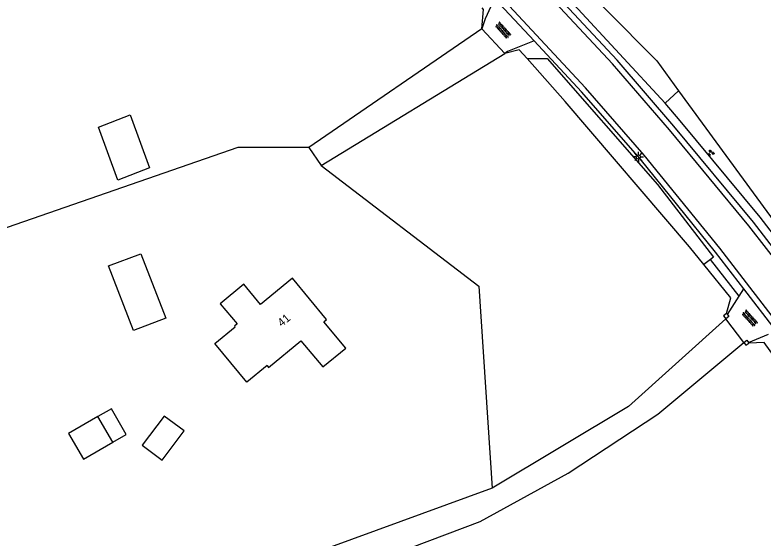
# Model space of a CAD drawing. Extents: x 124000 to 129000, y 395500 to 397503.
# Drawn here: x 128242.9 to 128333.6, y 396622.9 to 396686.3 of the extents above; entities that cross this region are included whole.
import ezdxf

# ---------------------------------------------------------------- set-up
doc = ezdxf.new("R2010")
doc.units = 0
for name, color, linetype in [('gg-afsc-hekwerk', 7, 'Continuous'), ('gg-afsc-muur', 7, 'Continuous'), ('gg-anno-huisnummerreeks BGT', 7, 'Continuous'), ('gg-bbg-gedigitaliseerde bijgebouw', 7, 'Continuous'), ('gg-bbg-hoofdgebouw', 7, 'Continuous'), ('gg-bbg-luifel en loopbrug', 7, 'Continuous'), ('gg-knt-onverhard', 7, 'Continuous'), ('gg-knt-verharding', 7, 'Continuous'), ('gg-kntw-greppel-droge sloot', 7, 'Continuous'), ('gt-grn-groengrens NZ', 7, 'Continuous'), ('gt-grn-vlakafsluiter', 7, 'Continuous'), ('gt-symb-groenvak', 7, 'Continuous'), ('gt-symb-lichtmast', 7, 'Continuous'), ('gt-symb-overige verharding', 7, 'Continuous')]:
    doc.layers.add(name, color=color, linetype=linetype)

# ---------------------------------------------------------------- blocks, each defined once
blk = doc.blocks.new('gt0-GRVAK')
at = {"layer": 'gt-symb-groenvak'}
for p, q in [((-0.11, 0.189), (-0.228, 0.24)), ((-0.182, 0.153), (0.088, 0.153)), ((-0.091, 0.211), (-0.156, 0.322)), ((-0.047, 0.214), (-0.047, 0.393)), ((-0.004, 0.211), (0.061, 0.322)), ((0.015, 0.189), (0.133, 0.24)), ((0.262, -0.052), (0.197, 0.059)), ((0.305, -0.049), (0.305, 0.13)), ((0.349, -0.052), (0.414, 0.059)), ((-0.245, -0.228), (-0.363, -0.177)), ((-0.318, -0.264), (-0.047, -0.264)), ((-0.226, -0.206), (-0.291, -0.095)), ((-0.183, -0.203), (-0.183, -0.024)), ((-0.139, -0.206), (-0.074, -0.095)), ((-0.12, -0.228), (-0.002, -0.177)), ((0.243, -0.074), (0.125, -0.023)), ((0.17, -0.11), (0.441, -0.11)), ((0.368, -0.074), (0.486, -0.023))]:
    blk.add_line(p, q, dxfattribs=at)
blk = doc.blocks.new('gt0-OVH')
at = {"layer": 'gt-symb-overige verharding'}
for points in [[(-0.972, 0.298), (-0.967, 0.308), (-0.965, 0.319), (-0.966, 0.33), (-0.971, 0.34), (-0.978, 0.348), (-0.988, 0.353), (-0.999, 0.355), (-1.01, 0.354), (-1.02, 0.349), (-1.028, 0.342), (-1.033, 0.332), (-1.035, 0.321), (-1.034, 0.31), (-1.029, 0.3), (-1.022, 0.292), (-1.012, 0.287), (-1.001, 0.285), (-0.99, 0.286), (-0.98, 0.291)], [(-0.872, 0.106), (-0.867, 0.116), (-0.865, 0.126), (-0.866, 0.137), (-0.871, 0.147), (-0.878, 0.156), (-0.888, 0.161), (-0.899, 0.163), (-0.91, 0.162), (-0.92, 0.157), (-0.928, 0.15), (-0.933, 0.14), (-0.935, 0.129), (-0.934, 0.118), (-0.929, 0.108), (-0.922, 0.1), (-0.912, 0.095), (-0.901, 0.092), (-0.89, 0.094), (-0.88, 0.098)], [(-0.772, 0.298), (-0.767, 0.308), (-0.765, 0.319), (-0.766, 0.33), (-0.771, 0.34), (-0.778, 0.348), (-0.788, 0.353), (-0.799, 0.355), (-0.81, 0.354), (-0.82, 0.349), (-0.828, 0.342), (-0.833, 0.332), (-0.835, 0.321), (-0.834, 0.31), (-0.829, 0.3), (-0.822, 0.292), (-0.812, 0.287), (-0.801, 0.285), (-0.79, 0.286), (-0.78, 0.291)], [(-0.672, 0.106), (-0.667, 0.116), (-0.665, 0.126), (-0.666, 0.137), (-0.671, 0.147), (-0.678, 0.156), (-0.688, 0.161), (-0.699, 0.163), (-0.71, 0.162), (-0.72, 0.157), (-0.728, 0.15), (-0.733, 0.14), (-0.735, 0.129), (-0.734, 0.118), (-0.729, 0.108), (-0.722, 0.1), (-0.712, 0.095), (-0.701, 0.092), (-0.69, 0.094), (-0.68, 0.098)], [(-0.572, 0.298), (-0.567, 0.308), (-0.565, 0.319), (-0.566, 0.33), (-0.571, 0.34), (-0.578, 0.348), (-0.588, 0.353), (-0.599, 0.355), (-0.61, 0.354), (-0.62, 0.349), (-0.628, 0.342), (-0.633, 0.332), (-0.635, 0.321), (-0.634, 0.31), (-0.629, 0.3), (-0.622, 0.292), (-0.612, 0.287), (-0.601, 0.285), (-0.59, 0.286), (-0.58, 0.291)], [(-0.472, 0.106), (-0.467, 0.116), (-0.465, 0.126), (-0.466, 0.137), (-0.471, 0.147), (-0.478, 0.156), (-0.488, 0.161), (-0.499, 0.163), (-0.51, 0.162), (-0.52, 0.157), (-0.528, 0.15), (-0.533, 0.14), (-0.535, 0.129), (-0.534, 0.118), (-0.529, 0.108), (-0.522, 0.1), (-0.512, 0.095), (-0.501, 0.092), (-0.49, 0.094), (-0.48, 0.098)], [(-0.372, 0.298), (-0.367, 0.308), (-0.365, 0.319), (-0.366, 0.33), (-0.371, 0.34), (-0.378, 0.348), (-0.388, 0.353), (-0.399, 0.355), (-0.41, 0.354), (-0.42, 0.349), (-0.428, 0.342), (-0.433, 0.332), (-0.435, 0.321), (-0.434, 0.31), (-0.429, 0.3), (-0.422, 0.292), (-0.412, 0.287), (-0.401, 0.285), (-0.39, 0.286), (-0.38, 0.291)], [(-0.272, 0.106), (-0.267, 0.116), (-0.265, 0.126), (-0.266, 0.137), (-0.271, 0.147), (-0.278, 0.156), (-0.288, 0.161), (-0.299, 0.163), (-0.31, 0.162), (-0.32, 0.157), (-0.328, 0.15), (-0.333, 0.14), (-0.335, 0.129), (-0.334, 0.118), (-0.329, 0.108), (-0.322, 0.1), (-0.312, 0.095), (-0.301, 0.092), (-0.29, 0.094), (-0.28, 0.098)], [(-0.172, 0.298), (-0.167, 0.308), (-0.165, 0.319), (-0.166, 0.33), (-0.171, 0.34), (-0.178, 0.348), (-0.188, 0.353), (-0.199, 0.355), (-0.21, 0.354), (-0.22, 0.349), (-0.228, 0.342), (-0.233, 0.332), (-0.235, 0.321), (-0.234, 0.31), (-0.229, 0.3), (-0.222, 0.292), (-0.212, 0.287), (-0.201, 0.285), (-0.19, 0.286), (-0.18, 0.291)], [(-0.072, 0.106), (-0.067, 0.116), (-0.065, 0.126), (-0.066, 0.137), (-0.071, 0.147), (-0.078, 0.156), (-0.088, 0.161), (-0.099, 0.163), (-0.11, 0.162), (-0.12, 0.157), (-0.128, 0.15), (-0.133, 0.14), (-0.135, 0.129), (-0.134, 0.118), (-0.129, 0.108), (-0.122, 0.1), (-0.112, 0.095), (-0.101, 0.092), (-0.09, 0.094), (-0.08, 0.098)], [(0.028, 0.298), (0.033, 0.308), (0.035, 0.319), (0.034, 0.33), (0.029, 0.34), (0.022, 0.348), (0.012, 0.353), (0.001, 0.355), (-0.01, 0.354), (-0.02, 0.349), (-0.028, 0.342), (-0.033, 0.332), (-0.035, 0.321), (-0.034, 0.31), (-0.029, 0.3), (-0.022, 0.292), (-0.012, 0.287), (-0.001, 0.285), (0.01, 0.286), (0.02, 0.291)], [(0.128, 0.106), (0.133, 0.116), (0.135, 0.126), (0.134, 0.137), (0.129, 0.147), (0.122, 0.156), (0.112, 0.161), (0.101, 0.163), (0.09, 0.162), (0.08, 0.157), (0.072, 0.15), (0.067, 0.14), (0.065, 0.129), (0.066, 0.118), (0.071, 0.108), (0.078, 0.1), (0.088, 0.095), (0.099, 0.092), (0.11, 0.094), (0.12, 0.098)], [(0.228, 0.298), (0.233, 0.308), (0.235, 0.319), (0.234, 0.33), (0.229, 0.34), (0.222, 0.348), (0.212, 0.353), (0.201, 0.355), (0.19, 0.354), (0.18, 0.349), (0.172, 0.342), (0.167, 0.332), (0.165, 0.321), (0.166, 0.31), (0.171, 0.3), (0.178, 0.292), (0.188, 0.287), (0.199, 0.285), (0.21, 0.286), (0.22, 0.291)], [(0.328, 0.106), (0.333, 0.116), (0.335, 0.126), (0.334, 0.137), (0.329, 0.147), (0.322, 0.156), (0.312, 0.161), (0.301, 0.163), (0.29, 0.162), (0.28, 0.157), (0.272, 0.15), (0.267, 0.14), (0.265, 0.129), (0.266, 0.118), (0.271, 0.108), (0.278, 0.1), (0.288, 0.095), (0.299, 0.092), (0.31, 0.094), (0.32, 0.098)], [(0.428, 0.298), (0.433, 0.308), (0.435, 0.319), (0.434, 0.33), (0.429, 0.34), (0.422, 0.348), (0.412, 0.353), (0.401, 0.355), (0.39, 0.354), (0.38, 0.349), (0.372, 0.342), (0.367, 0.332), (0.365, 0.321), (0.366, 0.31), (0.371, 0.3), (0.378, 0.292), (0.388, 0.287), (0.399, 0.285), (0.41, 0.286), (0.42, 0.291)], [(0.528, 0.106), (0.533, 0.116), (0.535, 0.126), (0.534, 0.137), (0.529, 0.147), (0.522, 0.156), (0.512, 0.161), (0.501, 0.163), (0.49, 0.162), (0.48, 0.157), (0.472, 0.15), (0.467, 0.14), (0.465, 0.129), (0.466, 0.118), (0.471, 0.108), (0.478, 0.1), (0.488, 0.095), (0.499, 0.092), (0.51, 0.094), (0.52, 0.098)], [(0.628, 0.298), (0.633, 0.308), (0.635, 0.319), (0.634, 0.33), (0.629, 0.34), (0.622, 0.348), (0.612, 0.353), (0.601, 0.355), (0.59, 0.354), (0.58, 0.349), (0.572, 0.342), (0.567, 0.332), (0.565, 0.321), (0.566, 0.31), (0.571, 0.3), (0.578, 0.292), (0.588, 0.287), (0.599, 0.285), (0.61, 0.286), (0.62, 0.291)], [(0.728, 0.106), (0.733, 0.116), (0.735, 0.126), (0.734, 0.137), (0.729, 0.147), (0.722, 0.156), (0.712, 0.161), (0.701, 0.163), (0.69, 0.162), (0.68, 0.157), (0.672, 0.15), (0.667, 0.14), (0.665, 0.129), (0.666, 0.118), (0.671, 0.108), (0.678, 0.1), (0.688, 0.095), (0.699, 0.092), (0.71, 0.094), (0.72, 0.098)], [(0.828, 0.298), (0.833, 0.308), (0.835, 0.319), (0.834, 0.33), (0.829, 0.34), (0.822, 0.348), (0.812, 0.353), (0.801, 0.355), (0.79, 0.354), (0.78, 0.349), (0.772, 0.342), (0.767, 0.332), (0.765, 0.321), (0.766, 0.31), (0.771, 0.3), (0.778, 0.292), (0.788, 0.287), (0.799, 0.285), (0.81, 0.286), (0.82, 0.291)], [(0.928, 0.106), (0.933, 0.116), (0.935, 0.126), (0.934, 0.137), (0.929, 0.147), (0.922, 0.156), (0.912, 0.161), (0.901, 0.163), (0.89, 0.162), (0.88, 0.157), (0.872, 0.15), (0.867, 0.14), (0.865, 0.129), (0.866, 0.118), (0.871, 0.108), (0.878, 0.1), (0.888, 0.095), (0.899, 0.092), (0.91, 0.094), (0.92, 0.098)], [(1.028, 0.298), (1.033, 0.308), (1.035, 0.319), (1.034, 0.33), (1.029, 0.34), (1.022, 0.348), (1.012, 0.353), (1.001, 0.355), (0.99, 0.354), (0.98, 0.349), (0.972, 0.342), (0.967, 0.332), (0.965, 0.321), (0.966, 0.31), (0.971, 0.3), (0.978, 0.292), (0.988, 0.287), (0.999, 0.285), (1.01, 0.286), (1.02, 0.291)], [(-0.972, -0.142), (-0.967, -0.132), (-0.965, -0.121), (-0.966, -0.11), (-0.971, -0.1), (-0.978, -0.092), (-0.988, -0.087), (-0.999, -0.085), (-1.01, -0.086), (-1.02, -0.091), (-1.028, -0.098), (-1.033, -0.108), (-1.035, -0.119), (-1.034, -0.13), (-1.029, -0.14), (-1.022, -0.148), (-1.012, -0.153), (-1.001, -0.155), (-0.99, -0.154), (-0.98, -0.149)], [(-0.872, -0.334), (-0.867, -0.324), (-0.865, -0.314), (-0.866, -0.303), (-0.871, -0.293), (-0.878, -0.284), (-0.888, -0.279), (-0.899, -0.277), (-0.91, -0.278), (-0.92, -0.283), (-0.928, -0.29), (-0.933, -0.3), (-0.935, -0.311), (-0.934, -0.322), (-0.929, -0.332), (-0.922, -0.34), (-0.912, -0.345), (-0.901, -0.348), (-0.89, -0.346), (-0.88, -0.342)], [(-0.772, -0.142), (-0.767, -0.132), (-0.765, -0.121), (-0.766, -0.11), (-0.771, -0.1), (-0.778, -0.092), (-0.788, -0.087), (-0.799, -0.085), (-0.81, -0.086), (-0.82, -0.091), (-0.828, -0.098), (-0.833, -0.108), (-0.835, -0.119), (-0.834, -0.13), (-0.829, -0.14), (-0.822, -0.148), (-0.812, -0.153), (-0.801, -0.155), (-0.79, -0.154), (-0.78, -0.149)], [(-0.672, -0.334), (-0.667, -0.324), (-0.665, -0.314), (-0.666, -0.303), (-0.671, -0.293), (-0.678, -0.284), (-0.688, -0.279), (-0.699, -0.277), (-0.71, -0.278), (-0.72, -0.283), (-0.728, -0.29), (-0.733, -0.3), (-0.735, -0.311), (-0.734, -0.322), (-0.729, -0.332), (-0.722, -0.34), (-0.712, -0.345), (-0.701, -0.348), (-0.69, -0.346), (-0.68, -0.342)], [(-0.572, -0.142), (-0.567, -0.132), (-0.565, -0.121), (-0.566, -0.11), (-0.571, -0.1), (-0.578, -0.092), (-0.588, -0.087), (-0.599, -0.085), (-0.61, -0.086), (-0.62, -0.091), (-0.628, -0.098), (-0.633, -0.108), (-0.635, -0.119), (-0.634, -0.13), (-0.629, -0.14), (-0.622, -0.148), (-0.612, -0.153), (-0.601, -0.155), (-0.59, -0.154), (-0.58, -0.149)], [(-0.472, -0.334), (-0.467, -0.324), (-0.465, -0.314), (-0.466, -0.303), (-0.471, -0.293), (-0.478, -0.284), (-0.488, -0.279), (-0.499, -0.277), (-0.51, -0.278), (-0.52, -0.283), (-0.528, -0.29), (-0.533, -0.3), (-0.535, -0.311), (-0.534, -0.322), (-0.529, -0.332), (-0.522, -0.34), (-0.512, -0.345), (-0.501, -0.348), (-0.49, -0.346), (-0.48, -0.342)], [(-0.372, -0.142), (-0.367, -0.132), (-0.365, -0.121), (-0.366, -0.11), (-0.371, -0.1), (-0.378, -0.092), (-0.388, -0.087), (-0.399, -0.085), (-0.41, -0.086), (-0.42, -0.091), (-0.428, -0.098), (-0.433, -0.108), (-0.435, -0.119), (-0.434, -0.13), (-0.429, -0.14), (-0.422, -0.148), (-0.412, -0.153), (-0.401, -0.155), (-0.39, -0.154), (-0.38, -0.149)], [(-0.272, -0.334), (-0.267, -0.324), (-0.265, -0.314), (-0.266, -0.303), (-0.271, -0.293), (-0.278, -0.284), (-0.288, -0.279), (-0.299, -0.277), (-0.31, -0.278), (-0.32, -0.283), (-0.328, -0.29), (-0.333, -0.3), (-0.335, -0.311), (-0.334, -0.322), (-0.329, -0.332), (-0.322, -0.34), (-0.312, -0.345), (-0.301, -0.348), (-0.29, -0.346), (-0.28, -0.342)], [(-0.172, -0.142), (-0.167, -0.132), (-0.165, -0.121), (-0.166, -0.11), (-0.171, -0.1), (-0.178, -0.092), (-0.188, -0.087), (-0.199, -0.085), (-0.21, -0.086), (-0.22, -0.091), (-0.228, -0.098), (-0.233, -0.108), (-0.235, -0.119), (-0.234, -0.13), (-0.229, -0.14), (-0.222, -0.148), (-0.212, -0.153), (-0.201, -0.155), (-0.19, -0.154), (-0.18, -0.149)], [(-0.072, -0.334), (-0.067, -0.324), (-0.065, -0.314), (-0.066, -0.303), (-0.071, -0.293), (-0.078, -0.284), (-0.088, -0.279), (-0.099, -0.277), (-0.11, -0.278), (-0.12, -0.283), (-0.128, -0.29), (-0.133, -0.3), (-0.135, -0.311), (-0.134, -0.322), (-0.129, -0.332), (-0.122, -0.34), (-0.112, -0.345), (-0.101, -0.348), (-0.09, -0.346), (-0.08, -0.342)], [(0.028, -0.142), (0.033, -0.132), (0.035, -0.121), (0.034, -0.11), (0.029, -0.1), (0.022, -0.092), (0.012, -0.087), (0.001, -0.085), (-0.01, -0.086), (-0.02, -0.091), (-0.028, -0.098), (-0.033, -0.108), (-0.035, -0.119), (-0.034, -0.13), (-0.029, -0.14), (-0.022, -0.148), (-0.012, -0.153), (-0.001, -0.155), (0.01, -0.154), (0.02, -0.149)], [(0.128, -0.334), (0.133, -0.324), (0.135, -0.314), (0.134, -0.303), (0.129, -0.293), (0.122, -0.284), (0.112, -0.279), (0.101, -0.277), (0.09, -0.278), (0.08, -0.283), (0.072, -0.29), (0.067, -0.3), (0.065, -0.311), (0.066, -0.322), (0.071, -0.332), (0.078, -0.34), (0.088, -0.345), (0.099, -0.348), (0.11, -0.346), (0.12, -0.342)], [(0.228, -0.142), (0.233, -0.132), (0.235, -0.121), (0.234, -0.11), (0.229, -0.1), (0.222, -0.092), (0.212, -0.087), (0.201, -0.085), (0.19, -0.086), (0.18, -0.091), (0.172, -0.098), (0.167, -0.108), (0.165, -0.119), (0.166, -0.13), (0.171, -0.14), (0.178, -0.148), (0.188, -0.153), (0.199, -0.155), (0.21, -0.154), (0.22, -0.149)], [(0.328, -0.334), (0.333, -0.324), (0.335, -0.314), (0.334, -0.303), (0.329, -0.293), (0.322, -0.284), (0.312, -0.279), (0.301, -0.277), (0.29, -0.278), (0.28, -0.283), (0.272, -0.29), (0.267, -0.3), (0.265, -0.311), (0.266, -0.322), (0.271, -0.332), (0.278, -0.34), (0.288, -0.345), (0.299, -0.348), (0.31, -0.346), (0.32, -0.342)], [(0.428, -0.142), (0.433, -0.132), (0.435, -0.121), (0.434, -0.11), (0.429, -0.1), (0.422, -0.092), (0.412, -0.087), (0.401, -0.085), (0.39, -0.086), (0.38, -0.091), (0.372, -0.098), (0.367, -0.108), (0.365, -0.119), (0.366, -0.13), (0.371, -0.14), (0.378, -0.148), (0.388, -0.153), (0.399, -0.155), (0.41, -0.154), (0.42, -0.149)], [(0.528, -0.334), (0.533, -0.324), (0.535, -0.314), (0.534, -0.303), (0.529, -0.293), (0.522, -0.284), (0.512, -0.279), (0.501, -0.277), (0.49, -0.278), (0.48, -0.283), (0.472, -0.29), (0.467, -0.3), (0.465, -0.311), (0.466, -0.322), (0.471, -0.332), (0.478, -0.34), (0.488, -0.345), (0.499, -0.348), (0.51, -0.346), (0.52, -0.342)], [(0.628, -0.142), (0.633, -0.132), (0.635, -0.121), (0.634, -0.11), (0.629, -0.1), (0.622, -0.092), (0.612, -0.087), (0.601, -0.085), (0.59, -0.086), (0.58, -0.091), (0.572, -0.098), (0.567, -0.108), (0.565, -0.119), (0.566, -0.13), (0.571, -0.14), (0.578, -0.148), (0.588, -0.153), (0.599, -0.155), (0.61, -0.154), (0.62, -0.149)], [(0.728, -0.334), (0.733, -0.324), (0.735, -0.314), (0.734, -0.303), (0.729, -0.293), (0.722, -0.284), (0.712, -0.279), (0.701, -0.277), (0.69, -0.278), (0.68, -0.283), (0.672, -0.29), (0.667, -0.3), (0.665, -0.311), (0.666, -0.322), (0.671, -0.332), (0.678, -0.34), (0.688, -0.345), (0.699, -0.348), (0.71, -0.346), (0.72, -0.342)], [(0.828, -0.142), (0.833, -0.132), (0.835, -0.121), (0.834, -0.11), (0.829, -0.1), (0.822, -0.092), (0.812, -0.087), (0.801, -0.085), (0.79, -0.086), (0.78, -0.091), (0.772, -0.098), (0.767, -0.108), (0.765, -0.119), (0.766, -0.13), (0.771, -0.14), (0.778, -0.148), (0.788, -0.153), (0.799, -0.155), (0.81, -0.154), (0.82, -0.149)], [(0.928, -0.334), (0.933, -0.324), (0.935, -0.314), (0.934, -0.303), (0.929, -0.293), (0.922, -0.284), (0.912, -0.279), (0.901, -0.277), (0.89, -0.278), (0.88, -0.283), (0.872, -0.29), (0.867, -0.3), (0.865, -0.311), (0.866, -0.322), (0.871, -0.332), (0.878, -0.34), (0.888, -0.345), (0.899, -0.348), (0.91, -0.346), (0.92, -0.342)], [(1.028, -0.142), (1.033, -0.132), (1.035, -0.121), (1.034, -0.11), (1.029, -0.1), (1.022, -0.092), (1.012, -0.087), (1.001, -0.085), (0.99, -0.086), (0.98, -0.091), (0.972, -0.098), (0.967, -0.108), (0.965, -0.119), (0.966, -0.13), (0.971, -0.14), (0.978, -0.148), (0.988, -0.153), (0.999, -0.155), (1.01, -0.154), (1.02, -0.149)]]:
    blk.add_lwpolyline(points, close=True, dxfattribs=at)
blk = doc.blocks.new('gt0-LMAST')
at = {"layer": 'gt-symb-lichtmast'}
for p, q in [((-0.182, 0.173), (-0.447, 0.438)), ((-0.005, 0.246), (-0.005, 0.621)), ((0.172, 0.173), (0.437, 0.438)), ((-0.255, -0.004), (-0.63, -0.004)), ((-0.182, -0.181), (-0.447, -0.446)), ((-0.005, -0.254), (-0.005, -0.629)), ((0.437, -0.446), (0.172, -0.181)), ((0.245, -0.004), (0.62, -0.004))]:
    blk.add_line(p, q, dxfattribs=at)
blk.add_circle((-0.005, -0.004), 0.25, dxfattribs=at)

msp = doc.modelspace()

# ---------------------------------------------------------------- linework, layer by layer
at = {"layer": 'gg-afsc-hekwerk'}
msp.add_line((128331.287, 396646.617), (128329.118, 396649.482), dxfattribs=at)
for points in [[(128289.744, 396711.969), (128320.731, 396680.758), (128323.388, 396677.125)], [(128299.536, 396684.64), (128299.75, 396686.985), (128299.555, 396687.175)], [(128305.014, 396681.019), (128304.074, 396682.069), (128302.331, 396681.622)], [(128326.446, 396656.057), (128324.71, 396658.186), (128309.656, 396675.832), (128305.014, 396681.019)], [(128323.388, 396677.125), (128375.253, 396606.216), (128386.572, 396592.424)], [(128329.202, 396650.114), (128329.736, 396652.021), (128326.446, 396656.057)], [(128350.727, 396623.092), (128333.77, 396646.62), (128331.923, 396646.535)]]:
    msp.add_lwpolyline(points, dxfattribs=at)
at = {"layer": 'gg-afsc-muur'}
for p, q in [((128329.202, 396650.114), (128329.302, 396649.983)), ((128331.86, 396646.618), (128331.923, 396646.535))]:
    msp.add_line(p, q, dxfattribs=at)
for points in [[(128329.202, 396650.114), (128328.844, 396649.841), (128329.118, 396649.482)], [(128329.302, 396649.983), (128329.476, 396649.755), (128329.118, 396649.482)], [(128331.287, 396646.617), (128331.651, 396646.893), (128331.86, 396646.618)], [(128331.287, 396646.617), (128331.559, 396646.259), (128331.923, 396646.535)]]:
    msp.add_lwpolyline(points, dxfattribs=at)
at = {"layer": 'gg-bbg-gedigitaliseerde bijgebouw'}
msp.add_line((128254.801, 396634.516), (128252.987, 396637.623), dxfattribs=at)
for points in [[(128254.267, 396655.896), (128258.19, 396657.343), (128261.225, 396649.534), (128257.302, 396648.068), (128254.267, 396655.896)], [(128252.987, 396637.623), (128249.41, 396635.577), (128251.224, 396632.47), (128254.801, 396634.516)]]:
    msp.add_lwpolyline(points, dxfattribs=at)
at = {"layer": 'gg-bbg-hoofdgebouw'}
for points in [[(128273.491, 396643.813), (128273.681, 396643.582), (128277.603, 396646.818), (128280.269, 396643.633), (128283.042, 396645.929), (128280.395, 396649.125), (128280.703, 396649.38), (128276.558, 396654.387), (128272.707, 396651.199), (128270.666, 396653.664), (128267.816, 396651.304), (128269.851, 396648.853), (128269.542, 396648.598), (128269.618, 396648.506)], [(128273.491, 396643.813), (128271.056, 396641.798), (128267.176, 396646.485), (128269.618, 396648.506)]]:
    msp.add_lwpolyline(points, dxfattribs=at)
at = {"layer": 'gg-bbg-luifel en loopbrug'}
for points in [[(128255.402, 396666.29), (128253.065, 396672.716), (128256.905, 396674.19), (128259.242, 396667.765), (128255.402, 396666.29)], [(128254.801, 396634.516), (128256.424, 396635.444), (128254.628, 396638.562), (128252.987, 396637.623)], [(128263.441, 396635.899), (128261.02, 396637.687), (128258.364, 396634.137), (128260.785, 396632.348), (128263.441, 396635.899)]]:
    msp.add_lwpolyline(points, dxfattribs=at)
at = {"layer": 'gg-knt-onverhard'}
for p, q in [((128299.536, 396684.64), (128278.56, 396670.247)), ((128280.071, 396668.044), (128302.331, 396681.622)), ((128278.56, 396670.247), (128280.071, 396668.044))]:
    msp.add_line(p, q, dxfattribs=at)
for points in [[(128329.118, 396649.482), (128317.32, 396638.858), (128300.78, 396628.944)], [(128268.18, 396613.16), (128299.337, 396624.902), (128310.011, 396630.773), (128320.878, 396637.895), (128331.287, 396646.617)], [(128300.78, 396628.944), (128264.141, 396615.566), (128268.18, 396613.16)]]:
    msp.add_lwpolyline(points, dxfattribs=at)
at = {"layer": 'gg-knt-verharding'}
for p, q in [((128305.862, 396683.183), (128301.077, 396688.348)), ((128302.331, 396681.622), (128299.536, 396684.64)), ((128330.719, 396652.21), (128331.29, 396653.107)), ((128335.234, 396648.014), (128331.29, 396653.107)), ((128329.302, 396649.983), (128330.719, 396652.21)), ((128331.86, 396646.618), (128334.276, 396647.618))]:
    msp.add_line(p, q, dxfattribs=at)
for points in [[(128379.723, 396588.291), (128367.716, 396604.926), (128351.565, 396627.023), (128344.536, 396636.682), (128336.766, 396647.156), (128328.386, 396658.037), (128319.196, 396669.318), (128312.094, 396677.486), (128300.69, 396689.775), (128281.531, 396709.739), (128248.36, 396744.42)], [(128383.261, 396591.028), (128371.413, 396607.424), (128348.11, 396639.302), (128340.456, 396649.743), (128331.892, 396660.73), (128322.28, 396672.397), (128315.367, 396680.384), (128303.829, 396692.803), (128285.059, 396712.489), (128279.691, 396718.287)], [(128383.837, 396591.433), (128371.872, 396607.958), (128355.792, 396630.044), (128348.709, 396639.695), (128340.974, 396650.172), (128332.485, 396661.185), (128322.819, 396672.829), (128315.945, 396680.817), (128304.311, 396693.322), (128288.149, 396710.4)], [(128301.077, 396688.348), (128299.954, 396685.856), (128299.536, 396684.64)], [(128305.862, 396683.183), (128302.625, 396681.893), (128302.331, 396681.622)], [(128331.29, 396653.107), (128327.854, 396657.544), (128318.713, 396668.85), (128311.6, 396676.989), (128305.862, 396683.183)]]:
    msp.add_lwpolyline(points, dxfattribs=at)
at = {"layer": 'gg-kntw-greppel-droge sloot'}
for p, q in [((128321.743, 396675.605), (128323.388, 396677.125)), ((128327.258, 396656.68), (128326.446, 396656.057))]:
    msp.add_line(p, q, dxfattribs=at)
for points in [[(128288.503, 396710.735), (128300.212, 396698.859), (128310.684, 396687.578), (128321.743, 396675.605)], [(128305.014, 396681.019), (128307.463, 396681.028), (128320.823, 396665.762), (128327.613, 396656.952), (128327.258, 396656.68)]]:
    msp.add_lwpolyline(points, dxfattribs=at)
at = {"layer": 'gt-grn-groengrens NZ'}
msp.add_line((128330.719, 396652.21), (128327.258, 396656.68), dxfattribs=at)
msp.add_lwpolyline([(128384.647, 396592.019), (128372.681, 396608.546), (128356.599, 396630.634), (128349.514, 396640.288), (128341.772, 396650.774), (128333.266, 396661.81), (128323.583, 396673.475), (128321.743, 396675.605)], dxfattribs=at)
at = {"layer": 'gt-grn-vlakafsluiter'}
for points in [[(128278.56, 396670.247), (128269.952, 396670.257), (128232.977, 396657.427), (128199.517, 396635.1), (128171.659, 396625.281)], [(128280.071, 396668.044), (128299.169, 396653.415), (128300.78, 396628.944)]]:
    msp.add_lwpolyline(points, dxfattribs=at)

# ---------------------------------------------------------------- block references
at = {"layer": 'gt-symb-groenvak'}
msp.add_blockref('gt0-GRVAK', (128327.279, 396669.578), dxfattribs=at)
at = {"layer": 'gt-symb-lichtmast'}
msp.add_blockref('gt0-LMAST', (128318.514, 396669.1), dxfattribs=at)
at = {"layer": 'gt-symb-overige verharding', "rotation": -47.55289814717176}
for p in [(128302.117, 396684.439), (128332.016, 396649.529)]:
    msp.add_blockref('gt0-OVH', p, dxfattribs=at)

# ---------------------------------------------------------------- texts
at = {"layer": 'gg-anno-huisnummerreeks BGT'}
msp.add_text('41', height=1, rotation=39.6, dxfattribs=at).set_placement((128275.269, 396648.453))

doc.saveas('drawing.dxf')
